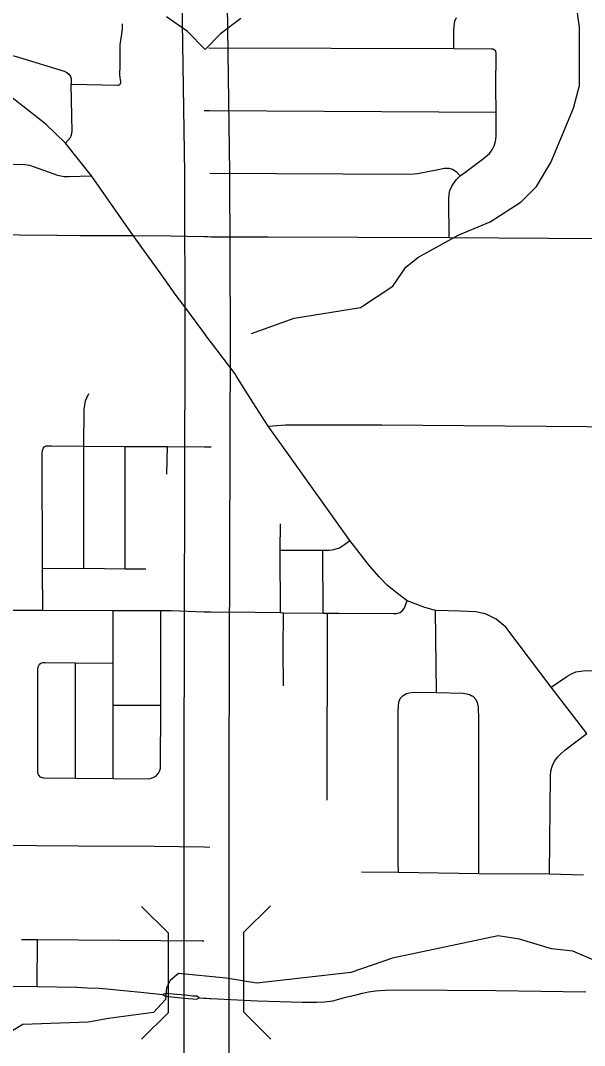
# Model space of a CAD drawing. Extents: x -1403959 to 81668, y -1400582 to 11018.
# Drawn here: x 7281.3 to 7353.8, y 7924.9 to 8056.7 of the extents above; entities that cross this region are included whole.
import ezdxf

# ---------------------------------------------------------------- set-up
doc = ezdxf.new("R2010")
doc.units = 0
for name, color, linetype in [('tdCiSectNmbr', 7, 'Continuous'), ('tdCiSectTwpRng', 7, 'Continuous'), ('tdCoDivCarto', 7, 'Continuous'), ('tdCoSurfAsphaltUnbanded', 7, 'Continuous'), ('tdCoSurfBitum', 7, 'Continuous'), ('tdCoSurfEarth', 7, 'Continuous')]:
    doc.layers.add(name, color=color, linetype=linetype)

msp = doc.modelspace()

# ---------------------------------------------------------------- linework, layer by layer
at = {"layer": 'tdCiSectNmbr'}
for points in [[(7287.04, 8040.92), (7287.03, 8040.92), (7284.51, 8043.36), (7276.56, 8049.52), (7270.25, 8054.64)], [(7299.19, 8024.21), (7295.72, 8029.03), (7290.36, 8036.71), (7287.04, 8040.92)], [(7276.25, 8029.17), (7276.26, 8029.17), (7285.91, 8029.08), (7285.91, 8029.08)], [(7285.91, 8029.08), (7288.9, 8029.05), (7288.9, 8029.05)], [(7288.9, 8029.05), (7292.5, 8029.04)], [(7292.5, 8029.04), (7295.72, 8029.03), (7295.72, 8029.03)], [(7295.72, 8029.03), (7300.57, 8028.99), (7300.57, 8028.99)], [(7300.57, 8028.99), (7304.84, 8028.9), (7305.33, 8028.89), (7305.33, 8028.89)], [(7305.33, 8028.89), (7305.77, 8028.88), (7313.1, 8028.87), (7313.1, 8028.87)], [(7313.1, 8028.87), (7336.37, 8028.77), (7361.91, 8028.62), (7371.03, 8028.59), (7380.9, 8028.5), (7392.52, 8028.52), (7394.68, 8028.52), (7395.49, 8028.47), (7396.41, 8028.31), (7398.42, 8027.93), (7399.34, 8027.78), (7399.88, 8027.74), (7402.39, 8027.72), (7402.39, 8027.72)], [(7302.13, 8020.19), (7301.28, 8021.33), (7299.19, 8024.21)], [(7305.34, 8015.85), (7304.82, 8016.57), (7302.13, 8020.19)], [(7308.97, 8010.99), (7308.79, 8011.27), (7305.8, 8015.22), (7305.34, 8015.85)], [(7311.18, 8007.53), (7308.97, 8010.99)], [(7313.1, 8004.53), (7313.1, 8004.53), (7311.18, 8007.53)], [(7315.27, 8001.49), (7313.1, 8004.53)], [(7323.6, 7989.82), (7323.59, 7989.83), (7315.27, 8001.49)], [(7330.95, 7982.06), (7330.95, 7982.06), (7329.7, 7982.99), (7328.41, 7984.06), (7327.37, 7985.13), (7326.11, 7986.55), (7323.6, 7989.82)], [(7334.63, 7980.81), (7334.62, 7980.81), (7333.22, 7981.2), (7330.95, 7982.06)], [(7340.75, 7980.43), (7339.81, 7980.66), (7337.83, 7980.75), (7334.63, 7980.81)], [(7340.83, 7980.42), (7340.75, 7980.43)], [(7354.05, 7964.98), (7354.05, 7964.98), (7349.46, 7970.95), (7343.66, 7978.68), (7342.42, 7979.7), (7341.02, 7980.37), (7340.83, 7980.42)], [(7208.7, 7933.14), (7225.12, 7932.98), (7241.05, 7932.83), (7256.84, 7932.72), (7270.02, 7932.56), (7271.6, 7932.55), (7283.39, 7932.48), (7288.49, 7932.37), (7289.86, 7932.3), (7291.36, 7932.24), (7292.83, 7932.12), (7293.2, 7932.09)], [(7293.2, 7932.09), (7296.73, 7931.75)], [(7296.73, 7931.75), (7299.57, 7931.45)], [(7304.22, 7931.01), (7303.92, 7931.21), (7303.42, 7931.25), (7302.42, 7931.35), (7301.34, 7931.45), (7299.92, 7931.58), (7299.57, 7931.45)], [(7299.57, 7931.45), (7299.81, 7931.26), (7300.34, 7931.2)], [(7300.34, 7931.2), (7301.08, 7931.12), (7302.32, 7930.97)], [(7311.73, 7930.64), (7317.46, 7930.47), (7319.3, 7930.44), (7320.34, 7930.52), (7321.41, 7930.64), (7323.07, 7931.08), (7324.4, 7931.41), (7325.22, 7931.61), (7325.98, 7931.77), (7326.89, 7931.9), (7328.14, 7932), (7329.85, 7932.05), (7342.36, 7931.95), (7353.93, 7931.79), (7353.93, 7931.79)], [(7302.32, 7930.97), (7303.9, 7930.84), (7304.22, 7931.01)], [(7304.22, 7931.01), (7304.83, 7930.98), (7305.16, 7930.96)], [(7305.16, 7930.96), (7305.53, 7930.94), (7305.72, 7930.93), (7311.73, 7930.64)]]:
    msp.add_lwpolyline(points, dxfattribs=at)
at = {"layer": 'tdCiSectTwpRng'}
for points in [[(7294.1, 8048.54), (7294.14, 8048.63), (7294.17, 8048.75), (7294.16, 8048.88), (7294.11, 8048.99), (7294.04, 8049.67), (7294.06, 8050.92), (7294.06, 8053.55), (7294.24, 8054.64), (7294.37, 8055.54), (7294.35, 8056.26)], [(7336.96, 8053.07), (7336.96, 8055.41), (7336.99, 8055.95), (7337.11, 8056.57), (7337.3, 8057.05)], [(7276.63, 8053.17), (7279.76, 8052.3), (7280.99, 8051.96), (7286.87, 8050.16), (7287.21, 8049.98), (7287.46, 8049.78), (7287.66, 8049.46), (7287.76, 8049.17), (7287.77, 8048.47), (7293.76, 8048.35), (7293.88, 8048.37), (7293.99, 8048.43), (7294.08, 8048.52)], [(7305.46, 8053.15), (7336.96, 8053.07), (7341.81, 8053.04), (7342, 8053.02), (7342.16, 8052.96), (7342.28, 8052.87), (7342.29, 8052.85)], [(7336.37, 8028.77), (7336.3, 8033.72), (7336.34, 8034.33), (7336.46, 8034.83), (7336.7, 8035.39), (7337.25, 8036.18), (7337.78, 8036.71), (7338.36, 8037.15), (7340.78, 8038.92), (7341.55, 8039.59), (7341.88, 8040.03), (7342.15, 8040.54), (7342.33, 8041.1), (7342.41, 8041.77), (7342.4, 8044.89), (7342.37, 8048.09), (7342.39, 8052.45), (7342.37, 8052.74), (7342.29, 8052.85)], [(7287.03, 8040.92), (7287.66, 8041.64), (7287.82, 8041.99), (7287.88, 8042.42), (7287.77, 8048.47)], [(7294.08, 8048.52), (7294.1, 8048.54)], [(7304.86, 8045.1), (7305.55, 8045.1), (7342.4, 8044.89)], [(7276.41, 8038.29), (7281.82, 8038.17), (7282.39, 8038.09), (7285.99, 8036.77), (7286.86, 8036.63), (7287.48, 8036.6), (7290.36, 8036.71)], [(7305.59, 8037.05), (7331.28, 8036.92), (7331.86, 8036.95), (7332.27, 8037.01), (7334.72, 8037.49), (7335.77, 8037.7), (7336.3, 8037.7), (7336.8, 8037.57), (7337.24, 8037.26), (7337.78, 8036.71)], [(7289.39, 7986.25), (7289.41, 8001.95), (7289.44, 8006.7), (7289.51, 8007.23), (7289.62, 8007.76), (7289.76, 8008.14), (7290.05, 8008.72)], [(7313.1, 8004.53), (7315.33, 8004.69), (7327.72, 8004.67), (7359.37, 8004.45), (7361.92, 8004.44), (7369, 8004.37), (7376.47, 8004.36), (7377.44, 8004.29), (7378.44, 8004.15), (7379.37, 8003.96), (7380.43, 8003.68), (7383.91, 8002.61), (7399.97, 7997.82), (7402.12, 7997.16)], [(7284.1, 7980.88), (7284.06, 7986.23), (7284.05, 8001.03), (7284.07, 8001.4), (7284.15, 8001.66), (7284.31, 8001.88), (7284.57, 8001.97), (7285.22, 8002)], [(7285.22, 8002), (7289.41, 8001.95), (7294.72, 8001.92), (7300.15, 8001.9), (7304.89, 8001.87), (7305.3, 8001.87)], [(7294.72, 7986.19), (7294.72, 8001.92)], [(7300.08, 7998.35), (7300.15, 8001.9)], [(7305.3, 8001.87), (7305.77, 8001.87)], [(7314.67, 7980.54), (7314.64, 7988.59), (7314.68, 7991.97)], [(7314.64, 7988.59), (7320.13, 7988.56), (7320.98, 7988.58), (7321.53, 7988.65), (7322.27, 7988.88), (7322.91, 7989.29), (7323.59, 7989.83)], [(7320.15, 7980.49), (7320.13, 7988.56)], [(7284.06, 7986.23), (7289.39, 7986.25), (7294.72, 7986.19), (7297.36, 7986.18)], [(7208.56, 7981.2), (7214.6, 7981.22), (7226.65, 7981.16), (7232.75, 7981.15), (7256.79, 7981), (7276.23, 7980.88), (7276.28, 7980.88), (7276.4, 7980.88), (7284.1, 7980.88), (7293.18, 7980.82), (7299.29, 7980.82), (7300.62, 7980.8)], [(7311.4, 7980.59), (7314.67, 7980.54), (7315.07, 7980.53), (7320.15, 7980.49), (7320.72, 7980.48), (7322.17, 7980.47), (7329.2, 7980.42), (7329.65, 7980.45), (7330.04, 7980.55), (7330.32, 7980.77), (7330.58, 7981.09), (7330.74, 7981.52), (7330.95, 7982.06)], [(7293.17, 7959.22), (7293.17, 7968.64), (7293.15, 7974.06), (7293.18, 7980.82)], [(7298.73, 7959.58), (7299.01, 7959.89), (7299.18, 7960.23), (7299.27, 7960.54), (7299.28, 7968.63), (7299.29, 7980.82)], [(7300.62, 7980.8), (7304.86, 7980.65), (7305.26, 7980.64), (7305.73, 7980.64), (7311.4, 7980.59)], [(7315.06, 7971.13), (7315.04, 7975.82), (7315.07, 7980.53)], [(7320.66, 7956.45), (7320.72, 7980.48)], [(7334.73, 7970.27), (7334.62, 7980.81)], [(7283.62, 7959.58), (7283.57, 7959.65), (7283.46, 7960.02), (7283.46, 7973.28), (7283.52, 7973.59), (7283.68, 7973.91), (7283.86, 7974.05), (7283.97, 7974.08)], [(7283.97, 7974.08), (7284.13, 7974.11), (7284.42, 7974.12), (7288.34, 7974.09), (7293.15, 7974.06)], [(7288.33, 7959.25), (7288.34, 7974.09)], [(7349.46, 7970.95), (7351.49, 7972.33), (7352.07, 7972.68), (7352.65, 7972.92), (7353.29, 7973.03), (7353.94, 7973.09), (7371.79, 7973.02)], [(7329.84, 7947.17), (7329.8, 7948.39), (7329.82, 7967.89), (7329.85, 7968.53), (7329.9, 7969.01), (7330.07, 7969.49), (7330.43, 7969.9), (7330.64, 7970.01)], [(7330.64, 7970.01), (7330.89, 7970.15), (7331.21, 7970.25), (7331.76, 7970.31), (7334.73, 7970.27), (7338.1, 7970.17), (7338.62, 7970.1), (7339.04, 7969.96), (7339.27, 7969.84)], [(7339.44, 7969.74), (7339.27, 7969.84)], [(7340.18, 7947.02), (7340.18, 7966.81), (7340.13, 7968.42), (7340.02, 7968.97), (7339.8, 7969.38), (7339.44, 7969.74)], [(7293.17, 7968.64), (7299.28, 7968.63)], [(7349.27, 7946.97), (7349.38, 7959.56), (7349.44, 7960.2), (7349.64, 7960.87), (7349.91, 7961.43), (7350.34, 7962), (7350.66, 7962.36), (7351.24, 7962.84), (7354.05, 7964.98)], [(7283.62, 7959.58), (7283.73, 7959.43), (7284.2, 7959.31), (7288.33, 7959.25), (7293.17, 7959.22)], [(7293.17, 7959.22), (7297.73, 7959.19), (7298.11, 7959.25), (7298.41, 7959.38), (7298.48, 7959.42)], [(7298.48, 7959.42), (7298.73, 7959.58)], [(7277.33, 7950.87), (7277.44, 7950.77), (7277.59, 7950.69), (7277.75, 7950.64), (7277.92, 7950.64), (7288.71, 7950.56), (7298.47, 7950.5), (7304.84, 7950.41), (7305.57, 7950.4)], [(7325.09, 7947.21), (7329.84, 7947.17), (7340.18, 7947.02), (7349.27, 7946.97), (7353.62, 7946.84)], [(7281.38, 7938.53), (7283.42, 7938.53), (7304.62, 7938.33), (7304.84, 7938.33)], [(7283.39, 7932.48), (7283.42, 7938.53)]]:
    msp.add_lwpolyline(points, dxfattribs=at)
at = {"layer": 'tdCoDivCarto'}
for points in [[(7302.4, 7820.85), (7302.39, 7848.4), (7302.44, 7862.97), (7302.35, 7872.46), (7302.36, 7890.62), (7302.29, 7908.25), (7302.27, 7927.77), (7302.28, 7960.43), (7302.42, 8015.86), (7302.37, 8037.03), (7301.97, 8064.81), (7301.9, 8077.36), (7302.09, 8092.87), (7302.02, 8116.89), (7302.05, 8133.04), (7302.12, 8164.93), (7302.44, 8197.1), (7302.55, 8229.63), (7302.55, 8229.63), (7302.54, 8246.26)], [(7308.21, 7820.85), (7308.2, 7848.36), (7308.24, 7863.06), (7308.15, 7872.39), (7308.16, 7890.57), (7308.09, 7908.19), (7308.07, 7927.84), (7308.08, 7960.42), (7308.23, 8015.87), (7308.18, 8037.07), (7307.78, 8064.93), (7307.71, 8077.34), (7307.89, 8092.87), (7307.82, 8116.9), (7307.85, 8132.99), (7307.93, 8164.89), (7308.24, 8197.07), (7308.38, 8242.69), (7308.35, 8246.32)]]:
    msp.add_lwpolyline(points, dxfattribs=at)
at = {"layer": 'tdCoSurfAsphaltUnbanded'}
msp.add_lwpolyline([(7309.57, 8056.93), (7306.95, 8054.98), (7304.99, 8052.93), (7302.71, 8055.27), (7300.04, 8057.16)], dxfattribs=at)
at = {"layer": 'tdCoSurfBitum'}
for points in [[(7310.93, 8016.44), (7316.43, 8018.42), (7324.98, 8019.79), (7329.11, 8022.53), (7330.79, 8024.97), (7332.32, 8026.19), (7337.51, 8029.09), (7341.63, 8030.77), (7345.61, 8033.36), (7347.59, 8035.34), (7349.43, 8038.4), (7352.33, 8045.42), (7353.1, 8048.32), (7353.1, 8055.8), (7352.64, 8059.16), (7352.19, 8068.02), (7353.57, 8071.07), (7355.4, 8074.12)], [(7355.49, 7935.63), (7352.28, 7937.01), (7349.53, 7937.32), (7345.41, 7938.54), (7342.66, 7939), (7329.06, 7936.11), (7323.72, 7934.28), (7311.65, 7932.91), (7307.68, 7933.53), (7301.57, 7934.14), (7300.5, 7933.23), (7300.04, 7932.31), (7299.89, 7930.78), (7298.36, 7929.11), (7292.56, 7928.35), (7289.96, 7927.89), (7281.56, 7927.59), (7275.45, 7923.93)]]:
    msp.add_lwpolyline(points, dxfattribs=at)
at = {"layer": 'tdCoSurfEarth'}
for p, q in [((7300.26, 7939.31), (7296.82, 7942.76)), ((7309.94, 7939.4), (7313.39, 7942.85)), ((7300.26, 7929.14), (7300.26, 7939.31)), ((7309.94, 7939.4), (7309.94, 7929.21)), ((7300.26, 7929.14), (7296.81, 7925.7)), ((7309.94, 7929.21), (7313.45, 7925.69))]:
    msp.add_line(p, q, dxfattribs=at)

doc.saveas('drawing.dxf')
